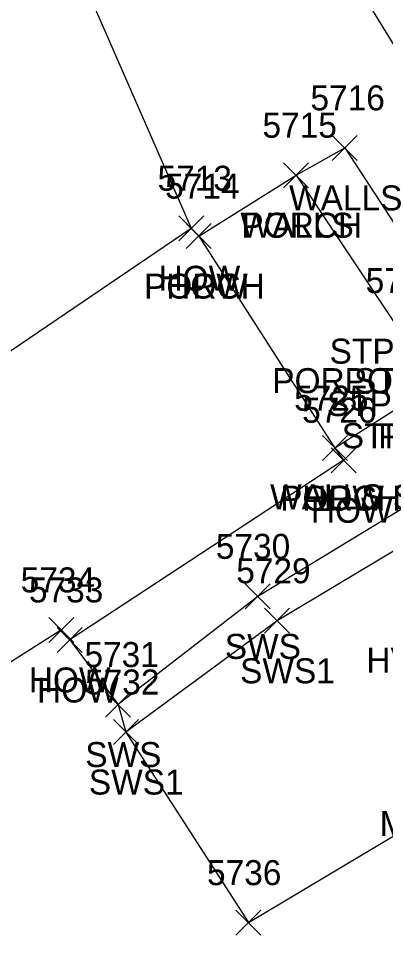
# Model space of a CAD drawing. Extents: x 1462668 to 1465147, y 550359 to 557351.
# Drawn here: x 1464238.3 to 1464267.6, y 553584.3 to 553659.3 of the extents above; entities that cross this region are included whole.
import ezdxf

# ---------------------------------------------------------------- set-up
doc = ezdxf.new("R2010")
doc.units = 0
for name, color, linetype in [('C_A', 7, 'Continuous'), ('L_A', 7, 'Continuous'), ('L_C', 7, 'Continuous'), ('L_I', 7, 'Continuous'), ('L_TIC', 7, 'Continuous'), ('LBC', 7, 'Continuous'), ('LBF', 7, 'Continuous'), ('Level 6', 7, 'Continuous'), ('LFNC', 7, 'Continuous'), ('LWS', 7, 'Continuous'), ('R_A', 7, 'Continuous'), ('R_I', 7, 'Continuous'), ('R_TIC', 7, 'Continuous'), ('RSW', 7, 'Continuous')]:
    doc.layers.add(name, color=color, linetype=linetype)

msp = doc.modelspace()

# ---------------------------------------------------------------- linework, layer by layer
at = {"layer": 'L_TIC'}
for points in [[(1464263.398, 553647.974), (1464265.398, 553649.974)], [(1464265.398, 553647.974), (1464263.398, 553649.974)], [(1464259.503, 553645.789), (1464261.503, 553647.789)], [(1464261.503, 553645.789), (1464259.503, 553647.789)], [(1464259.503, 553645.789), (1464261.503, 553647.789)], [(1464261.503, 553645.789), (1464259.503, 553647.789)], [(1464251.113, 553641.546), (1464253.113, 553643.546)], [(1464253.113, 553641.546), (1464251.113, 553643.546)], [(1464251.719, 553640.922), (1464253.719, 553642.922)], [(1464253.719, 553640.922), (1464251.719, 553642.922)], [(1464251.719, 553640.922), (1464253.719, 553642.922)], [(1464253.719, 553640.922), (1464251.719, 553642.922)], [(1464262.604, 553623.961), (1464264.604, 553625.961)], [(1464264.604, 553623.961), (1464262.604, 553625.961)], [(1464262.604, 553623.961), (1464264.604, 553625.961)], [(1464264.604, 553623.961), (1464262.604, 553625.961)], [(1464263.298, 553622.995), (1464265.298, 553624.995)], [(1464265.298, 553622.995), (1464263.298, 553624.995)], [(1464240.734, 553609.422), (1464242.734, 553611.422)], [(1464242.734, 553609.422), (1464240.734, 553611.422)], [(1464241.393, 553608.619), (1464243.393, 553610.619)], [(1464243.393, 553608.619), (1464241.393, 553610.619)], [(1464255.691, 553586.012), (1464257.691, 553588.012)], [(1464257.691, 553586.012), (1464255.691, 553588.012)]]:
    msp.add_lwpolyline(points, dxfattribs=at)
at = {"layer": 'LBC'}
for points in [[(1464199.656, 553629.533), (1464224.341, 553645.119), (1464234.143, 553630.363), (1464252.113, 553642.546), (1464252.719, 553641.922), (1464263.604, 553624.961), (1464264.298, 553623.995), (1464242.393, 553609.619), (1464241.734, 553610.422), (1464223.993, 553599.174)], [(1464256.691, 553587.012), (1464279.363, 553600.541), (1464285.881, 553590.344), (1464288.624, 553585.681), (1464295.493, 553575.136)]]:
    msp.add_lwpolyline(points, dxfattribs=at)
at = {"layer": 'LBF'}
msp.add_lwpolyline([(1464252.719, 553641.922), (1464260.503, 553646.789), (1464268.759, 553634.359), (1464271.455, 553629.955), (1464263.604, 553624.961)], dxfattribs=at)
at = {"layer": 'Level 6'}
msp.add_lwpolyline([(1464231.376, 553705.199), (1464228.917, 553696.96), (1464226.459, 553688.72), (1464238.088, 553674.615), (1464252.113, 553642.546), (1464252.719, 553641.922), (1464263.604, 553624.961), (1464264.298, 553623.995), (1464242.393, 553609.619), (1464246.267, 553604.454), (1464246.884, 553602.258), (1464256.691, 553587.012), (1464279.363, 553600.541), (1464285.881, 553590.344), (1464288.624, 553585.681), (1464295.493, 553575.136), (1464298.6, 553569.648), (1464296.944, 553568.295), (1464299.231, 553564.334), (1464307.341, 553562.399), (1464322.913, 553514.686), (1464338.055, 553463.487)], dxfattribs=at)
at = {"layer": 'LFNC'}
msp.add_lwpolyline([(1464257.838, 553674.246), (1464270.307, 553653.927), (1464279.098, 553640.786), (1464291.45, 553620.034), (1464309.227, 553585.61), (1464316.781, 553563.183), (1464307.341, 553562.399), (1464322.913, 553514.686), (1464338.055, 553463.487), (1464345.706, 553436.501), (1464352.266, 553411.5)], dxfattribs=at)
at = {"layer": 'LWS'}
msp.add_lwpolyline([(1464260.503, 553646.789), (1464264.398, 553648.974), (1464272.393, 553636.719)], dxfattribs=at)
at = {"layer": 'R_TIC'}
for points in [[(1464256.429, 553612.108), (1464258.429, 553614.108)], [(1464258.429, 553612.108), (1464256.429, 553614.108)], [(1464257.984, 553610.156), (1464259.984, 553612.156)], [(1464259.984, 553610.156), (1464257.984, 553612.156)], [(1464245.267, 553603.454), (1464247.267, 553605.454)], [(1464247.267, 553603.454), (1464245.267, 553605.454)], [(1464245.884, 553601.258), (1464247.884, 553603.258)], [(1464247.884, 553601.258), (1464245.884, 553603.258)]]:
    msp.add_lwpolyline(points, dxfattribs=at)
at = {"layer": 'RSW'}
for points in [[(1464277.157, 553625.065), (1464257.429, 553613.108), (1464246.267, 553604.454)], [(1464277.157, 553625.065), (1464278.009, 553622.532), (1464258.984, 553611.156), (1464246.884, 553602.258)]]:
    msp.add_lwpolyline(points, dxfattribs=at)

# ---------------------------------------------------------------- texts
at = {"layer": 'C_A'}
msp.add_text('HVCTRL', height=2, dxfattribs=at).set_placement((1464266.119, 553607.009))
at = {"layer": 'L_A'}
for s, p in [('WALLS', (1464259.941, 553643.974)), ('WALLS', (1464256.047, 553641.789)), ('PORCH', (1464256.125, 553641.789)), ('HOW', (1464249.499, 553637.546)), ('PORCH', (1464248.341, 553636.922)), ('HOW', (1464250.105, 553636.922)), ('STPC WALLS', (1464263.18, 553631.719)), ('POR STPC ST', (1464258.593, 553629.359)), ('PORCH', (1464264.381, 553629.359)), ('STPC WALLS ST', (1464262.964, 553627.524)), ('STPC POR', (1464264.156, 553624.955)), ('PORCH', (1464267.077, 553624.955)), ('PORCH', (1464259.226, 553619.961)), ('HOW', (1464260.99, 553619.961)), ('HOW', (1464261.683, 553618.995)), ('HOW', (1464239.119, 553605.422)), ('HOW', (1464239.779, 553604.619))]:
    msp.add_text(s, height=2, dxfattribs=at).set_placement(p)
at = {"layer": 'L_C'}
msp.add_text('MARBLE', height=2, dxfattribs=at).set_placement((1464267.19, 553593.954))
at = {"layer": 'L_I'}
for s, p in [('5716', (1464261.65, 553651.974)), ('5715', (1464257.811, 553649.789)), ('5715', (1464257.811, 553649.789)), ('5713', (1464249.42, 553645.546)), ('5714', (1464250.026, 553644.922)), ('5714', (1464250.026, 553644.922)), ('5717', (1464266.066, 553637.359)), ('5717', (1464266.066, 553637.359)), ('5725', (1464260.344, 553627.961)), ('5725', (1464260.344, 553627.961)), ('5726', (1464260.983, 553626.995)), ('5734', (1464238.474, 553613.422)), ('5733', (1464239.133, 553612.619)), ('5736', (1464253.376, 553590.012))]:
    msp.add_text(s, height=2, dxfattribs=at).set_placement(p)
at = {"layer": 'R_A'}
for s, p in [('WALLS SWS1 ST  SWS ST', (1464258.424, 553620.065)), ('WALLS SWS1 ST  SWS ST', (1464258.424, 553620.065)), ('SWS', (1464254.799, 553608.108)), ('SWS1', (1464256.023, 553606.156)), ('SWS', (1464243.637, 553599.454)), ('SWS1', (1464243.924, 553597.258))]:
    msp.add_text(s, height=2, dxfattribs=at).set_placement(p)
at = {"layer": 'R_I'}
for s, p in [('5730', (1464254.082, 553616.108)), ('5729', (1464255.716, 553614.156)), ('5731', (1464243.574, 553607.454)), ('5732', (1464243.625, 553605.258))]:
    msp.add_text(s, height=2, dxfattribs=at).set_placement(p)

doc.saveas('drawing.dxf')
